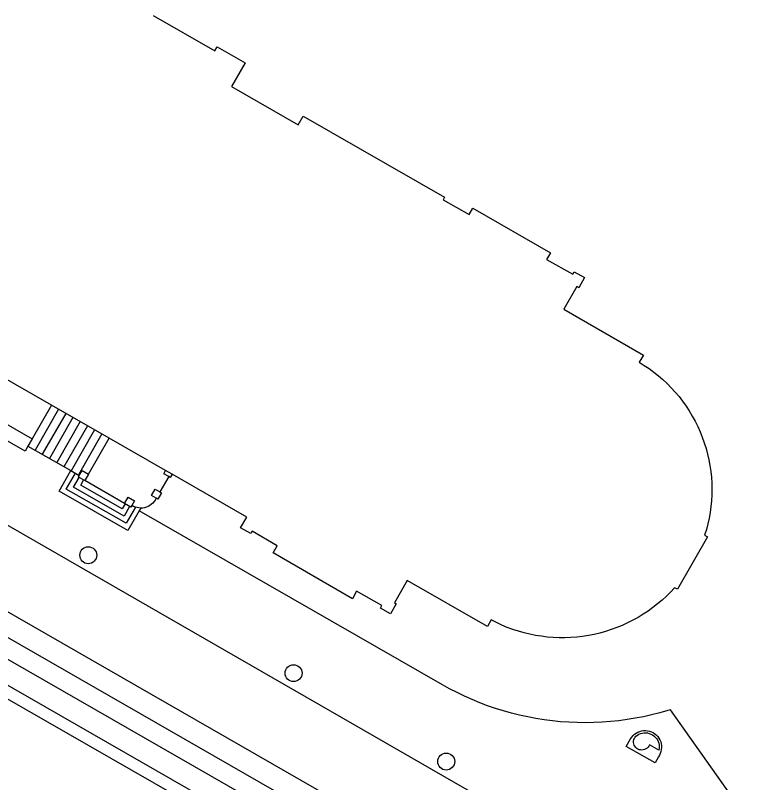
# Model space of a CAD drawing. Extents: x 122462 to 123306, y 485548 to 486417.
# Drawn here: x 123029.5 to 123078.7, y 486366.2 to 486417 of the extents above; entities that cross this region are included whole.
import ezdxf

# ---------------------------------------------------------------- set-up
doc = ezdxf.new("R2010")
doc.units = 0
for name, color, linetype in [('Level 1', 7, 'Continuous'), ('Level 17', 7, 'Continuous'), ('Level 21', 7, 'Continuous'), ('Level 22', 7, 'Continuous'), ('Level 23', 7, 'Continuous'), ('Level 30', 7, 'Continuous'), ('Level 31', 7, 'Continuous'), ('Level 33', 7, 'Continuous'), ('Level 37', 7, 'Continuous'), ('Level 43', 7, 'Continuous'), ('Level 53', 7, 'Continuous')]:
    doc.layers.add(name, color=color, linetype=linetype)

msp = doc.modelspace()

# ---------------------------------------------------------------- linework, layer by layer
at = {"layer": 'Level 1'}
for p, q in [((123031.911, 486391.169), (123019.989, 486397.995)), ((123035.73, 486388.983), (123031.911, 486391.169)), ((123039.479, 486386.836), (123035.73, 486388.983)), ((123039.904, 486386.593), (123039.479, 486386.836))]:
    msp.add_line(p, q, dxfattribs=at)
for points in [[(123038.655, 486416.958), (123042.74, 486414.621), (123042.889, 486414.881), (123044.737, 486413.821), (123043.836, 486412.252), (123048.259, 486409.714), (123048.588, 486410.287), (123057.938, 486404.923), (123057.843, 486404.758), (123059.561, 486403.773), (123059.809, 486404.207), (123064.948, 486401.248), (123064.699, 486400.814), (123066.439, 486399.828), (123066.533, 486399.992), (123067.215, 486399.613), (123066.827, 486398.936), (123066.697, 486399.011), (123065.837, 486397.521), (123071.106, 486394.48), (123070.832, 486394.004), (123071.163, 486393.799), (123071.485, 486393.582), (123071.798, 486393.352), (123072.102, 486393.11), (123072.396, 486392.855), (123072.68, 486392.59), (123072.953, 486392.313), (123073.215, 486392.025), (123073.465, 486391.728), (123073.703, 486391.421), (123073.929, 486391.104)], [(123073.929, 486391.104), (123074.142, 486390.779), (123074.342, 486390.446), (123074.529, 486390.104), (123074.701, 486389.756), (123074.86, 486389.402), (123075.005, 486389.041), (123075.135, 486388.674), (123075.251, 486388.303), (123075.352, 486387.928), (123075.438, 486387.549), (123075.508, 486387.166), (123075.564, 486386.782), (123075.604, 486386.395), (123075.629, 486386.007), (123075.638, 486385.618), (123075.632, 486385.23), (123075.61, 486384.841), (123075.574, 486384.454), (123075.521, 486384.069), (123075.454, 486383.686), (123075.371, 486383.306), (123075.274, 486382.93), (123075.161, 486382.558), (123075.352, 486382.449), (123073.361, 486378.979), (123073.17, 486379.088), (123072.903, 486378.802), (123072.626, 486378.527), (123072.338, 486378.263), (123072.039, 486378.011), (123071.731, 486377.77), (123071.414, 486377.542), (123071.089, 486377.326), (123070.755, 486377.124), (123070.413, 486376.934), (123070.064, 486376.758), (123069.709, 486376.596), (123069.347, 486376.447), (123068.98, 486376.313), (123068.608, 486376.194), (123068.232, 486376.089), (123067.852, 486375.999), (123067.468, 486375.923), (123067.082, 486375.863), (123066.694, 486375.818), (123066.304, 486375.789), (123065.914, 486375.774), (123065.523, 486375.775), (123065.133, 486375.791), (123064.743, 486375.823), (123064.355, 486375.869), (123063.969, 486375.931), (123063.586, 486376.008), (123063.207, 486376.099), (123062.831, 486376.206), (123062.459, 486376.327), (123062.093, 486376.463), (123061.732, 486376.613), (123061.377, 486376.776), (123061.029, 486376.954), (123060.779, 486376.519), (123055.463, 486379.568), (123054.619, 486378.095), (123054.749, 486378.02), (123054.37, 486377.36), (123053.702, 486377.743), (123053.791, 486377.899), (123052.123, 486378.854), (123051.84, 486378.36), (123046.59, 486381.39), (123046.863, 486381.867), (123045.197, 486382.822), (123045.108, 486382.667), (123044.439, 486383.049), (123044.848, 486383.762), (123039.904, 486386.593)]]:
    msp.add_lwpolyline(points, dxfattribs=at)
at = {"layer": 'Level 17'}
for points in [[(123071.246, 486358.256), (123070.513, 486358.818), (123069.771, 486359.37), (123069.02, 486359.909), (123068.262, 486360.437), (123067.495, 486360.953), (123066.72, 486361.458), (123065.938, 486361.95), (123061.617, 486364.456), (123017.983, 486389.558), (122982.139, 486410.179), (122982.051, 486410.237), (122981.972, 486410.307), (122981.903, 486410.386), (122981.844, 486410.473), (122981.798, 486410.568), (122979.986, 486414.973), (122979.94, 486415.068), (122979.881, 486415.155), (122979.812, 486415.234), (122979.733, 486415.304), (122979.645, 486415.362), (122976.865, 486416.958)], [(123013.204, 486380.779), (123042.881, 486363.771)], [(123071.878, 486367.501), (123069.976, 486368.59), (123070.263, 486369.09), (123070.336, 486369.2), (123070.421, 486369.301), (123070.518, 486369.391), (123070.625, 486369.468), (123070.74, 486369.532), (123070.863, 486369.582), (123070.99, 486369.617), (123071.121, 486369.636), (123071.253, 486369.639), (123071.384, 486369.626), (123071.513, 486369.598), (123071.638, 486369.554), (123071.756, 486369.495), (123071.867, 486369.423), (123071.968, 486369.338), (123072.058, 486369.241), (123072.136, 486369.135), (123072.2, 486369.019), (123072.25, 486368.897), (123072.285, 486368.77), (123072.304, 486368.639), (123072.308, 486368.507), (123072.292, 486368.375), (123072.263, 486368.246), (123072.22, 486368.12), (123072.165, 486367.999), (123072.098, 486367.885), (123071.878, 486367.501)]]:
    msp.add_lwpolyline(points, dxfattribs=at)
at = {"layer": 'Level 21'}
for p, q in [((123018.718, 486395.776), (123030.638, 486388.946)), ((123030.638, 486388.946), (123030.359, 486388.46)), ((123034.362, 486386.594), (123034.119, 486386.169))]:
    msp.add_line(p, q, dxfattribs=at)
for points in [[(123030.359, 486388.46), (123030.17, 486388.13), (123020.287, 486393.792), (123018.249, 486394.959), (123018.439, 486395.29)], [(123033.761, 486386.511), (123033.946, 486386.833), (123034.362, 486386.594)], [(123039.682, 486386.446), (123039.361, 486386.63), (123039.479, 486386.836)], [(123034.119, 486386.169), (123033.702, 486386.407), (123033.761, 486386.511)], [(123039.904, 486386.593), (123039.787, 486386.386), (123039.682, 486386.446)], [(123038.855, 486385.001), (123038.533, 486385.185), (123038.777, 486385.611), (123039.098, 486385.427)], [(123036.755, 486384.659), (123036.999, 486385.085), (123037.424, 486384.841), (123037.241, 486384.521)], [(123039.098, 486385.427), (123039.203, 486385.368), (123038.959, 486384.942), (123038.855, 486385.001)], [(123037.241, 486384.521), (123037.181, 486384.416), (123036.755, 486384.659)]]:
    msp.add_lwpolyline(points, dxfattribs=at)
at = {"layer": 'Level 22'}
for p, q in [((123030.359, 486388.46), (123033.197, 486386.835)), ((123033.197, 486386.835), (123033.761, 486386.511)), ((123039.682, 486386.446), (123039.098, 486385.427))]:
    msp.add_line(p, q, dxfattribs=at)
for points in [[(123038.855, 486385.001), (123038.794, 486384.889), (123038.721, 486384.784), (123038.637, 486384.688), (123038.543, 486384.603), (123038.439, 486384.528), (123038.328, 486384.466), (123038.21, 486384.417), (123038.088, 486384.381), (123037.962, 486384.359), (123037.835, 486384.352)], [(123037.835, 486384.352), (123037.814, 486384.352), (123037.484, 486384.408), (123037.359, 486384.457), (123037.241, 486384.521)]]:
    msp.add_lwpolyline(points, dxfattribs=at)
at = {"layer": 'Level 23'}
msp.add_lwpolyline([(123078.737, 486362.776), (123072.89, 486371.01), (123072.715, 486370.957), (123072.185, 486370.806), (123071.65, 486370.67), (123071.112, 486370.55), (123070.571, 486370.446), (123070.027, 486370.357), (123069.48, 486370.284), (123068.932, 486370.227), (123068.382, 486370.186), (123067.831, 486370.161), (123067.28, 486370.152), (123066.729, 486370.159), (123066.178, 486370.181), (123065.628, 486370.22), (123065.079, 486370.275), (123064.533, 486370.346), (123063.988, 486370.432), (123063.446, 486370.535), (123062.908, 486370.653), (123062.373, 486370.786), (123061.842, 486370.935), (123061.316, 486371.099), (123060.795, 486371.279), (123060.279, 486371.474), (123059.769, 486371.683), (123059.265, 486371.907), (123058.768, 486372.146), (123058.278, 486372.399), (123057.796, 486372.666), (123037.728, 486384.165)], dxfattribs=at)
at = {"layer": 'Level 30'}
for p, q in [((123031.911, 486391.169), (123030.638, 486388.946)), ((123034.362, 486386.594), (123035.73, 486388.983)), ((123036.755, 486384.659), (123034.119, 486386.169))]:
    msp.add_line(p, q, dxfattribs=at)
at = {"layer": 'Level 31'}
msp.add_line((123037.835, 486384.352), (123037.728, 486384.165), dxfattribs=at)
msp.add_lwpolyline([(123037.728, 486384.165), (123036.985, 486382.869), (123032.422, 486385.482), (123033.197, 486386.835)], dxfattribs=at)
at = {"layer": 'Level 33'}
for p, q in [((123032.389, 486390.897), (123030.836, 486388.186)), ((123032.867, 486390.623), (123031.314, 486387.913)), ((123033.344, 486390.35), (123031.791, 486387.639)), ((123033.821, 486390.077), (123032.269, 486387.366)), ((123034.299, 486389.803), (123032.747, 486387.092)), ((123034.776, 486389.53), (123033.224, 486386.819)), ((123035.253, 486389.257), (123033.7, 486386.546))]:
    msp.add_line(p, q, dxfattribs=at)
for points in [[(123037.484, 486384.408), (123036.855, 486383.347), (123032.9, 486385.612), (123033.501, 486386.661)], [(123037.094, 486384.466), (123036.726, 486383.824), (123033.377, 486385.742), (123033.745, 486386.383)], [(123036.79, 486384.639), (123036.596, 486384.302), (123033.855, 486385.871), (123034.049, 486386.209)]]:
    msp.add_lwpolyline(points, dxfattribs=at)
at = {"layer": 'Level 37'}
for points in [[(122951.816, 486416.958), (123052.678, 486359.058)], [(122954.79, 486416.958), (123053.415, 486360.342)], [(123054.664, 486361.047), (122957.327, 486416.958)], [(123055.402, 486362.33), (122960.298, 486416.958)]]:
    msp.add_lwpolyline(points, dxfattribs=at)
at = {"layer": 'Level 43'}
msp.add_lwpolyline([(123072.127, 486368.334), (123071.507, 486368.689), (123071.467, 486368.606), (123071.413, 486368.532), (123071.347, 486368.467), (123071.272, 486368.414), (123071.189, 486368.375), (123071.1, 486368.351), (123071.009, 486368.341), (123070.917, 486368.348), (123070.827, 486368.369), (123070.743, 486368.406), (123070.666, 486368.456), (123070.598, 486368.518), (123070.542, 486368.591), (123070.499, 486368.672), (123070.47, 486368.76), (123070.457, 486368.851), (123070.459, 486368.943), (123070.476, 486369.033), (123070.508, 486369.119), (123070.555, 486369.199), (123070.614, 486369.269), (123070.708, 486369.339), (123070.811, 486369.396), (123070.919, 486369.44), (123071.032, 486369.47), (123071.148, 486369.486), (123071.265, 486369.487), (123071.382, 486369.473), (123071.496, 486369.445), (123071.605, 486369.403), (123071.708, 486369.348), (123071.804, 486369.28), (123071.89, 486369.201), (123071.966, 486369.112), (123072.03, 486369.014), (123072.082, 486368.909), (123072.119, 486368.798), (123072.143, 486368.683), (123072.152, 486368.566), (123072.147, 486368.449), (123072.127, 486368.334)], dxfattribs=at)
at = {"layer": 'Level 53'}
for centre in [(123034.357, 486381.234), (123047.949, 486373.43), (123058.055, 486367.581)]:
    msp.add_circle(centre, 0.56, dxfattribs=at)

doc.saveas('drawing.dxf')
